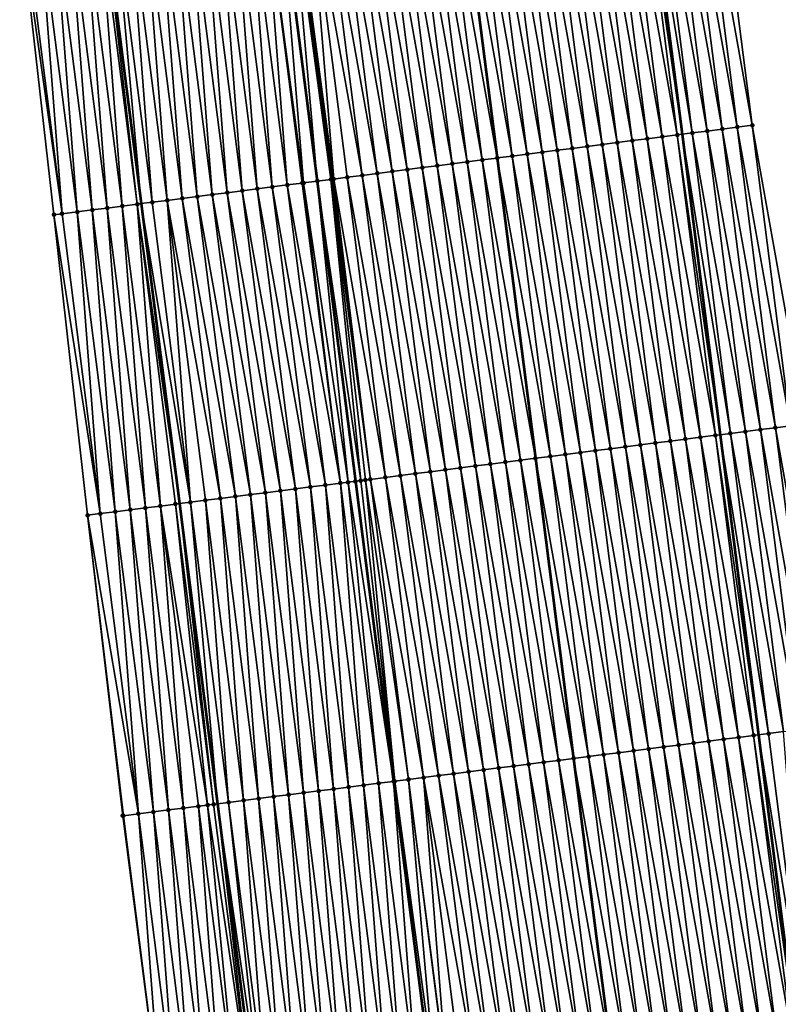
# Model space of a CAD drawing. Header units: feet. Extents: x 2010743 to 2022806, y 818705 to 837694.
# Tile 495 of 531: x 2011239 to 2011289, y 836210 to 836275. Entities that reach past the tile are written whole.
import ezdxf

# ---------------------------------------------------------------- set-up
doc = ezdxf.new("R2010")
doc.units = ezdxf.units.FT
doc.header["$MEASUREMENT"] = 0
for name, color, linetype, lineweight in [('EP_Travel Lane', 172, 'Continuous', 53), ('Road Shots', 141, 'Continuous', 100), ('STRIPING', 60, 'Continuous', 53)]:
    doc.layers.add(name, color=color, linetype=linetype, lineweight=lineweight)
doc.layers.add('I-77-MM17-21_NB-Surface-Border', color=7, linetype='Continuous')
doc.layers.add('I-77-MM17-21_NB-Surface-TIN', color=7, linetype='Continuous')

msp = doc.modelspace()

# ---------------------------------------------------------------- linework, layer by layer
at = {"layer": 'EP_Travel Lane'}
for points in [[(2011279.83, 836287.488, 334.852), (2011282.374, 836267.654, 334.51), (2011284.901, 836247.795, 334.128), (2011287.424, 836227.958, 333.773), (2011289.948, 836208.121, 333.419), (2011292.471, 836188.284, 333.074), (2011294.913, 836168.316, 332.727), (2011297.336, 836148.466, 332.369), (2011299.76, 836128.616, 332.036), (2011302.183, 836108.767, 331.681), (2011304.575, 836088.88, 331.34), (2011306.962, 836069.025, 331.002), (2011309.348, 836049.172, 330.619)], [(2011244.073, 836282.9, 335.111), (2011246.617, 836263.066, 334.746), (2011249.14, 836243.242, 334.374), (2011251.663, 836223.405, 334.033), (2011254.186, 836203.568, 333.681), (2011256.709, 836183.731, 333.315), (2011259.122, 836163.954, 332.976), (2011261.538, 836144.104, 332.632), (2011263.955, 836124.254, 332.27), (2011266.371, 836104.403, 331.939), (2011268.757, 836084.57, 331.576), (2011271.143, 836064.716, 331.235), (2011273.53, 836044.862, 330.9)]]:
    msp.add_polyline3d(points, dxfattribs=at)
at = {"layer": 'I-77-MM17-21_NB-Surface-Border', "color": 3, "linetype": 'Continuous', "lineweight": -3}
for points in [[(2011284.47, 836288.084, 334.795), (2011287.013, 836268.25, 334.442), (2011290.533, 836248.513, 334.057), (2011293.056, 836228.675, 333.735), (2011295.579, 836208.838, 333.384), (2011299.094, 836189.128, 333.017), (2011301.535, 836169.123, 332.67), (2011302.959, 836149.151, 332.333), (2011305.375, 836129.301, 331.979), (2011307.792, 836109.451, 331.627), (2011310.185, 836089.556, 331.23), (2011310.586, 836069.462, 330.934), (2011313.965, 836049.728, 330.555)], [(2011268.788, 836044.294, 330.747), (2011266.558, 836064.167, 331.086), (2011263.606, 836083.954, 331.419), (2011260.832, 836103.732, 331.756), (2011258.029, 836123.536, 332.084), (2011256.304, 836143.469, 332.467), (2011252.894, 836163.199, 332.789), (2011250.486, 836182.943, 333.118), (2011247.963, 836202.78, 333.481), (2011245.393, 836222.612, 333.82), (2011243.062, 836242.473, 334.178), (2011240.838, 836262.328, 334.567), (2011238.577, 836282.198, 334.944)]]:
    msp.add_polyline3d(points, dxfattribs=at)
at = {"layer": 'I-77-MM17-21_NB-Surface-TIN', "color": 128, "linetype": 'Continuous', "lineweight": -3}
for points in [[(2011286.021, 836268.122, 334.464), (2011283.478, 836287.957, 334.807), (2011282.486, 836287.83, 334.817)], [(2011283.478, 836287.957, 334.807), (2011287.013, 836268.25, 334.442), (2011284.47, 836288.084, 334.795)], [(2011286.021, 836268.122, 334.464), (2011287.013, 836268.25, 334.442), (2011283.478, 836287.957, 334.807)], [(2011281.062, 836267.485, 334.533), (2011278.519, 836287.32, 334.879), (2011277.527, 836287.192, 334.892)], [(2011282.053, 836267.613, 334.512), (2011279.511, 836287.447, 334.859), (2011278.519, 836287.32, 334.879)], [(2011281.062, 836267.485, 334.533), (2011282.053, 836267.613, 334.512), (2011278.519, 836287.32, 334.879)], [(2011279.511, 836287.447, 334.859), (2011282.374, 836267.654, 334.51), (2011279.83, 836287.488, 334.852)], [(2011282.053, 836267.613, 334.512), (2011282.374, 836267.654, 334.51), (2011279.511, 836287.447, 334.859)], [(2011283.045, 836267.74, 334.504), (2011280.503, 836287.575, 334.838), (2011279.83, 836287.488, 334.852)], [(2011283.045, 836267.74, 334.504), (2011279.83, 836287.488, 334.852), (2011282.374, 836267.654, 334.51)], [(2011284.037, 836267.867, 334.5), (2011281.494, 836287.702, 334.827), (2011280.503, 836287.575, 334.838)], [(2011283.045, 836267.74, 334.504), (2011284.037, 836267.867, 334.5), (2011280.503, 836287.575, 334.838)], [(2011285.029, 836267.995, 334.486), (2011282.486, 836287.83, 334.817), (2011281.494, 836287.702, 334.827)], [(2011284.037, 836267.867, 334.5), (2011285.029, 836267.995, 334.486), (2011281.494, 836287.702, 334.827)], [(2011285.029, 836267.995, 334.486), (2011286.021, 836268.122, 334.464), (2011282.486, 836287.83, 334.817)], [(2011275.111, 836266.721, 334.618), (2011272.568, 836286.555, 334.97), (2011271.576, 836286.428, 334.99)], [(2011276.102, 836266.848, 334.605), (2011273.56, 836286.683, 334.952), (2011272.568, 836286.555, 334.97)], [(2011275.111, 836266.721, 334.618), (2011276.102, 836266.848, 334.605), (2011272.568, 836286.555, 334.97)], [(2011277.094, 836266.975, 334.593), (2011274.552, 836286.81, 334.936), (2011273.56, 836286.683, 334.952)], [(2011276.102, 836266.848, 334.605), (2011277.094, 836266.975, 334.593), (2011273.56, 836286.683, 334.952)], [(2011278.086, 836267.103, 334.58), (2011275.543, 836286.938, 334.92), (2011274.552, 836286.81, 334.936)], [(2011277.094, 836266.975, 334.593), (2011278.086, 836267.103, 334.58), (2011274.552, 836286.81, 334.936)], [(2011279.078, 836267.23, 334.567), (2011276.535, 836287.065, 334.905), (2011275.543, 836286.938, 334.92)], [(2011278.086, 836267.103, 334.58), (2011279.078, 836267.23, 334.567), (2011275.543, 836286.938, 334.92)], [(2011280.07, 836267.358, 334.551), (2011277.527, 836287.192, 334.892), (2011276.535, 836287.065, 334.905)], [(2011279.078, 836267.23, 334.567), (2011280.07, 836267.358, 334.551), (2011276.535, 836287.065, 334.905)], [(2011280.07, 836267.358, 334.551), (2011281.062, 836267.485, 334.533), (2011277.527, 836287.192, 334.892)], [(2011270.151, 836266.083, 334.704), (2011267.609, 836285.918, 335.068), (2011266.617, 836285.79, 335.087)], [(2011267.609, 836285.918, 335.068), (2011270.153, 836266.084, 334.704), (2011267.61, 836285.918, 335.068)], [(2011270.151, 836266.083, 334.704), (2011270.153, 836266.084, 334.704), (2011267.609, 836285.918, 335.068)], [(2011271.143, 836266.211, 334.696), (2011268.6, 836286.045, 335.054), (2011267.61, 836285.918, 335.068)], [(2011271.143, 836266.211, 334.696), (2011267.61, 836285.918, 335.068), (2011270.153, 836266.084, 334.704)], [(2011272.135, 836266.338, 334.678), (2011269.592, 836286.173, 335.036), (2011268.6, 836286.045, 335.054)], [(2011271.143, 836266.211, 334.696), (2011272.135, 836266.338, 334.678), (2011268.6, 836286.045, 335.054)], [(2011273.127, 836266.466, 334.654), (2011270.584, 836286.3, 335.012), (2011269.592, 836286.173, 335.036)], [(2011272.135, 836266.338, 334.678), (2011273.127, 836266.466, 334.654), (2011269.592, 836286.173, 335.036)], [(2011274.119, 836266.593, 334.635), (2011271.576, 836286.428, 334.99), (2011270.584, 836286.3, 335.012)], [(2011273.127, 836266.466, 334.654), (2011274.119, 836266.593, 334.635), (2011270.584, 836286.3, 335.012)], [(2011274.119, 836266.593, 334.635), (2011275.111, 836266.721, 334.618), (2011271.576, 836286.428, 334.99)], [(2011265.192, 836265.446, 334.792), (2011262.649, 836285.28, 335.157), (2011261.658, 836285.153, 335.175)], [(2011266.184, 836265.574, 334.77), (2011263.641, 836285.408, 335.138), (2011262.649, 836285.28, 335.157)], [(2011265.192, 836265.446, 334.792), (2011266.184, 836265.574, 334.77), (2011262.649, 836285.28, 335.157)], [(2011267.176, 836265.701, 334.753), (2011264.633, 836285.535, 335.12), (2011263.641, 836285.408, 335.138)], [(2011266.184, 836265.574, 334.77), (2011267.176, 836265.701, 334.753), (2011263.641, 836285.408, 335.138)], [(2011268.168, 836265.828, 334.739), (2011265.625, 836285.663, 335.103), (2011264.633, 836285.535, 335.12)], [(2011267.176, 836265.701, 334.753), (2011268.168, 836265.828, 334.739), (2011264.633, 836285.535, 335.12)], [(2011269.16, 836265.956, 334.725), (2011266.617, 836285.79, 335.087), (2011265.625, 836285.663, 335.103)], [(2011268.168, 836265.828, 334.739), (2011269.16, 836265.956, 334.725), (2011265.625, 836285.663, 335.103)], [(2011269.16, 836265.956, 334.725), (2011270.151, 836266.083, 334.704), (2011266.617, 836285.79, 335.087)], [(2011259.34, 836264.694, 334.9), (2011257.69, 836284.643, 335.255), (2011256.698, 836284.515, 335.267)], [(2011261.225, 836264.936, 334.869), (2011258.682, 836284.77, 335.235), (2011257.69, 836284.643, 335.255)], [(2011259.34, 836264.694, 334.9), (2011260.233, 836264.808, 334.889), (2011257.69, 836284.643, 335.255)], [(2011260.233, 836264.808, 334.889), (2011261.225, 836264.936, 334.869), (2011257.69, 836284.643, 335.255)], [(2011262.217, 836265.063, 334.848), (2011259.674, 836284.898, 335.215), (2011258.682, 836284.77, 335.235)], [(2011261.225, 836264.936, 334.869), (2011262.217, 836265.063, 334.848), (2011258.682, 836284.77, 335.235)], [(2011263.208, 836265.191, 334.829), (2011260.666, 836285.025, 335.195), (2011259.674, 836284.898, 335.215)], [(2011263.208, 836265.191, 334.829), (2011259.674, 836284.898, 335.215), (2011262.217, 836265.063, 334.848)], [(2011264.2, 836265.318, 334.811), (2011261.658, 836285.153, 335.175), (2011260.666, 836285.025, 335.195)], [(2011263.208, 836265.191, 334.829), (2011264.2, 836265.318, 334.811), (2011260.666, 836285.025, 335.195)], [(2011264.2, 836265.318, 334.811), (2011265.192, 836265.446, 334.792), (2011261.658, 836285.153, 335.175)], [(2011254.282, 836264.046, 334.847), (2011252.731, 836284.008, 335.219), (2011251.739, 836283.881, 335.206)], [(2011255.273, 836264.173, 334.858), (2011253.723, 836284.135, 335.235), (2011252.731, 836284.008, 335.219)], [(2011254.282, 836264.046, 334.847), (2011255.273, 836264.173, 334.858), (2011252.731, 836284.008, 335.219)], [(2011256.265, 836264.3, 334.873), (2011254.715, 836284.261, 335.251), (2011253.723, 836284.135, 335.235)], [(2011255.273, 836264.173, 334.858), (2011256.265, 836264.3, 334.873), (2011253.723, 836284.135, 335.235)], [(2011257.349, 836264.439, 334.89), (2011255.707, 836284.388, 335.263), (2011254.715, 836284.261, 335.251)], [(2011257.257, 836264.427, 334.888), (2011254.715, 836284.261, 335.251), (2011256.265, 836264.3, 334.873)], [(2011257.257, 836264.427, 334.888), (2011257.349, 836264.439, 334.89), (2011254.715, 836284.261, 335.251)], [(2011255.755, 836284.395, 335.264), (2011255.707, 836284.388, 335.263), (2011258.249, 836264.554, 334.897)], [(2011257.349, 836264.439, 334.89), (2011258.249, 836264.554, 334.897), (2011255.707, 836284.388, 335.263)], [(2011255.755, 836284.395, 335.264), (2011258.249, 836264.554, 334.897), (2011256.485, 836284.488, 335.267)], [(2011259.157, 836264.67, 334.9), (2011256.674, 836284.512, 335.267), (2011256.485, 836284.488, 335.267)], [(2011259.157, 836264.67, 334.9), (2011256.485, 836284.488, 335.267), (2011258.249, 836264.554, 334.897)], [(2011259.241, 836264.681, 334.9), (2011256.698, 836284.515, 335.267), (2011256.674, 836284.512, 335.267)], [(2011259.157, 836264.67, 334.9), (2011259.241, 836264.681, 334.9), (2011256.674, 836284.512, 335.267)], [(2011259.241, 836264.681, 334.9), (2011259.34, 836264.694, 334.9), (2011256.698, 836284.515, 335.267)], [(2011249.322, 836263.411, 334.803), (2011247.771, 836283.373, 335.169), (2011246.779, 836283.246, 335.157)], [(2011250.314, 836263.538, 334.814), (2011248.763, 836283.5, 335.179), (2011247.771, 836283.373, 335.169)], [(2011249.322, 836263.411, 334.803), (2011250.314, 836263.538, 334.814), (2011247.771, 836283.373, 335.169)], [(2011251.306, 836263.665, 334.823), (2011249.755, 836283.627, 335.189), (2011248.763, 836283.5, 335.179)], [(2011250.314, 836263.538, 334.814), (2011251.306, 836263.665, 334.823), (2011248.763, 836283.5, 335.179)], [(2011252.298, 836263.792, 334.831), (2011250.747, 836283.754, 335.198), (2011249.755, 836283.627, 335.189)], [(2011251.306, 836263.665, 334.823), (2011252.298, 836263.792, 334.831), (2011249.755, 836283.627, 335.189)], [(2011253.29, 836263.919, 334.838), (2011251.739, 836283.881, 335.206), (2011250.747, 836283.754, 335.198)], [(2011252.298, 836263.792, 334.831), (2011253.29, 836263.919, 334.838), (2011250.747, 836283.754, 335.198)], [(2011253.29, 836263.919, 334.838), (2011254.282, 836264.046, 334.847), (2011251.739, 836283.881, 335.206)], [(2011244.362, 836262.778, 334.687), (2011242.812, 836282.739, 335.077), (2011241.82, 836282.612, 335.045)], [(2011245.354, 836262.904, 334.716), (2011243.804, 836282.865, 335.106), (2011242.812, 836282.739, 335.077)], [(2011244.362, 836262.778, 334.687), (2011245.354, 836262.904, 334.716), (2011242.812, 836282.739, 335.077)], [(2011246.346, 836263.031, 334.741), (2011244.073, 836282.9, 335.111), (2011243.804, 836282.865, 335.106)], [(2011245.354, 836262.904, 334.716), (2011246.346, 836263.031, 334.741), (2011243.804, 836282.865, 335.106)], [(2011244.795, 836282.992, 335.125), (2011244.073, 836282.9, 335.111), (2011246.617, 836263.066, 334.746)], [(2011246.346, 836263.031, 334.741), (2011246.617, 836263.066, 334.746), (2011244.073, 836282.9, 335.111)], [(2011247.338, 836263.158, 334.757), (2011245.787, 836283.119, 335.143), (2011244.795, 836282.992, 335.125)], [(2011247.338, 836263.158, 334.757), (2011244.795, 836282.992, 335.125), (2011246.617, 836263.066, 334.746)], [(2011248.33, 836263.284, 334.785), (2011246.779, 836283.246, 335.157), (2011245.787, 836283.119, 335.143)], [(2011247.338, 836263.158, 334.757), (2011248.33, 836263.284, 334.785), (2011245.787, 836283.119, 335.143)], [(2011248.33, 836263.284, 334.785), (2011249.322, 836263.411, 334.803), (2011246.779, 836283.246, 335.157)], [(2011241.386, 836262.398, 334.585), (2011238.844, 836282.232, 334.953), (2011238.577, 836282.198, 334.944)], [(2011240.838, 836262.328, 334.567), (2011241.386, 836262.398, 334.585), (2011238.577, 836282.198, 334.944)], [(2011241.386, 836262.398, 334.585), (2011239.836, 836282.359, 334.986), (2011238.844, 836282.232, 334.953)], [(2011242.378, 836262.525, 334.616), (2011240.828, 836282.485, 335.019), (2011239.836, 836282.359, 334.986)], [(2011241.386, 836262.398, 334.585), (2011242.378, 836262.525, 334.616), (2011239.836, 836282.359, 334.986)], [(2011243.37, 836262.651, 334.653), (2011241.82, 836282.612, 335.045), (2011240.828, 836282.485, 335.019)], [(2011242.378, 836262.525, 334.616), (2011243.37, 836262.651, 334.653), (2011240.828, 836282.485, 335.019)], [(2011243.37, 836262.651, 334.653), (2011244.362, 836262.778, 334.687), (2011241.82, 836282.612, 335.045)], [(2011285.573, 836247.881, 334.122), (2011283.045, 836267.74, 334.504), (2011282.374, 836267.654, 334.51)], [(2011286.565, 836248.007, 334.117), (2011284.037, 836267.867, 334.5), (2011283.045, 836267.74, 334.504)], [(2011285.573, 836247.881, 334.122), (2011286.565, 836248.007, 334.117), (2011283.045, 836267.74, 334.504)], [(2011287.557, 836248.134, 334.102), (2011285.029, 836267.995, 334.486), (2011284.037, 836267.867, 334.5)], [(2011286.565, 836248.007, 334.117), (2011287.557, 836248.134, 334.102), (2011284.037, 836267.867, 334.5)], [(2011288.549, 836248.26, 334.089), (2011286.021, 836268.122, 334.464), (2011285.029, 836267.995, 334.486)], [(2011287.557, 836248.134, 334.102), (2011288.549, 836248.26, 334.089), (2011285.029, 836267.995, 334.486)], [(2011289.541, 836248.387, 334.072), (2011287.013, 836268.25, 334.442), (2011286.021, 836268.122, 334.464)], [(2011288.549, 836248.26, 334.089), (2011289.541, 836248.387, 334.072), (2011286.021, 836268.122, 334.464)], [(2011289.541, 836248.387, 334.072), (2011290.533, 836248.513, 334.057), (2011287.013, 836268.25, 334.442)], [(2011280.613, 836247.249, 334.21), (2011278.086, 836267.103, 334.58), (2011277.094, 836266.975, 334.593)], [(2011281.605, 836247.375, 334.194), (2011279.078, 836267.23, 334.567), (2011278.086, 836267.103, 334.58)], [(2011280.613, 836247.249, 334.21), (2011281.605, 836247.375, 334.194), (2011278.086, 836267.103, 334.58)], [(2011282.597, 836247.501, 334.178), (2011280.07, 836267.358, 334.551), (2011279.078, 836267.23, 334.567)], [(2011281.605, 836247.375, 334.194), (2011282.597, 836247.501, 334.178), (2011279.078, 836267.23, 334.567)], [(2011283.589, 836247.628, 334.16), (2011281.062, 836267.485, 334.533), (2011280.07, 836267.358, 334.551)], [(2011282.597, 836247.501, 334.178), (2011283.589, 836247.628, 334.16), (2011280.07, 836267.358, 334.551)], [(2011284.581, 836247.755, 334.132), (2011282.053, 836267.613, 334.512), (2011281.062, 836267.485, 334.533)], [(2011283.589, 836247.628, 334.16), (2011284.581, 836247.755, 334.132), (2011281.062, 836267.485, 334.533)], [(2011282.053, 836267.613, 334.512), (2011284.901, 836247.795, 334.128), (2011282.374, 836267.654, 334.51)], [(2011284.581, 836247.755, 334.132), (2011284.901, 836247.795, 334.128), (2011282.053, 836267.613, 334.512)], [(2011285.573, 836247.881, 334.122), (2011282.374, 836267.654, 334.51), (2011284.901, 836247.795, 334.128)], [(2011275.653, 836246.617, 334.272), (2011273.127, 836266.466, 334.654), (2011272.135, 836266.338, 334.678)], [(2011276.645, 836246.743, 334.258), (2011274.119, 836266.593, 334.635), (2011273.127, 836266.466, 334.654)], [(2011275.653, 836246.617, 334.272), (2011276.645, 836246.743, 334.258), (2011273.127, 836266.466, 334.654)], [(2011277.637, 836246.869, 334.244), (2011275.111, 836266.721, 334.618), (2011274.119, 836266.593, 334.635)], [(2011276.645, 836246.743, 334.258), (2011277.637, 836246.869, 334.244), (2011274.119, 836266.593, 334.635)], [(2011278.629, 836246.996, 334.234), (2011276.102, 836266.848, 334.605), (2011275.111, 836266.721, 334.618)], [(2011277.637, 836246.869, 334.244), (2011278.629, 836246.996, 334.234), (2011275.111, 836266.721, 334.618)], [(2011279.621, 836247.122, 334.223), (2011277.094, 836266.975, 334.593), (2011276.102, 836266.848, 334.605)], [(2011278.629, 836246.996, 334.234), (2011279.621, 836247.122, 334.223), (2011276.102, 836266.848, 334.605)], [(2011279.621, 836247.122, 334.223), (2011280.613, 836247.249, 334.21), (2011277.094, 836266.975, 334.593)], [(2011270.694, 836245.984, 334.364), (2011268.168, 836265.828, 334.739), (2011267.176, 836265.701, 334.753)], [(2011271.686, 836246.111, 334.348), (2011269.16, 836265.956, 334.725), (2011268.168, 836265.828, 334.739)], [(2011270.694, 836245.984, 334.364), (2011271.686, 836246.111, 334.348), (2011268.168, 836265.828, 334.739)], [(2011272.678, 836246.237, 334.334), (2011270.151, 836266.083, 334.704), (2011269.16, 836265.956, 334.725)], [(2011271.686, 836246.111, 334.348), (2011272.678, 836246.237, 334.334), (2011269.16, 836265.956, 334.725)], [(2011270.151, 836266.083, 334.704), (2011272.679, 836246.237, 334.334), (2011270.153, 836266.084, 334.704)], [(2011272.678, 836246.237, 334.334), (2011272.679, 836246.237, 334.334), (2011270.151, 836266.083, 334.704)], [(2011273.67, 836246.363, 334.319), (2011271.143, 836266.211, 334.696), (2011270.153, 836266.084, 334.704)], [(2011273.67, 836246.363, 334.319), (2011270.153, 836266.084, 334.704), (2011272.679, 836246.237, 334.334)], [(2011274.661, 836246.49, 334.294), (2011272.135, 836266.338, 334.678), (2011271.143, 836266.211, 334.696)], [(2011273.67, 836246.363, 334.319), (2011274.661, 836246.49, 334.294), (2011271.143, 836266.211, 334.696)], [(2011274.661, 836246.49, 334.294), (2011275.653, 836246.617, 334.272), (2011272.135, 836266.338, 334.678)], [(2011265.734, 836245.352, 334.454), (2011263.208, 836265.191, 334.829), (2011262.217, 836265.063, 334.848)], [(2011266.726, 836245.478, 334.436), (2011264.2, 836265.318, 334.811), (2011263.208, 836265.191, 334.829)], [(2011265.734, 836245.352, 334.454), (2011266.726, 836245.478, 334.436), (2011263.208, 836265.191, 334.829)], [(2011267.718, 836245.605, 334.418), (2011265.192, 836265.446, 334.792), (2011264.2, 836265.318, 334.811)], [(2011266.726, 836245.478, 334.436), (2011267.718, 836245.605, 334.418), (2011264.2, 836265.318, 334.811)], [(2011268.71, 836245.731, 334.397), (2011266.184, 836265.574, 334.77), (2011265.192, 836265.446, 334.792)], [(2011267.718, 836245.605, 334.418), (2011268.71, 836245.731, 334.397), (2011265.192, 836265.446, 334.792)], [(2011269.702, 836245.858, 334.38), (2011267.176, 836265.701, 334.753), (2011266.184, 836265.574, 334.77)], [(2011268.71, 836245.731, 334.397), (2011269.702, 836245.858, 334.38), (2011266.184, 836265.574, 334.77)], [(2011269.702, 836245.858, 334.38), (2011270.694, 836245.984, 334.364), (2011267.176, 836265.701, 334.753)], [(2011259.782, 836244.594, 334.505), (2011257.257, 836264.427, 334.888), (2011256.265, 836264.3, 334.873)], [(2011259.782, 836244.594, 334.505), (2011257.349, 836264.439, 334.89), (2011257.257, 836264.427, 334.888)], [(2011260.291, 836244.658, 334.513), (2011258.249, 836264.554, 334.897), (2011257.349, 836264.439, 334.89)], [(2011259.782, 836244.594, 334.505), (2011260.291, 836244.658, 334.513), (2011257.349, 836264.439, 334.89)], [(2011261.126, 836244.764, 334.519), (2011259.157, 836264.67, 334.9), (2011258.249, 836264.554, 334.897)], [(2011261.126, 836244.764, 334.519), (2011258.249, 836264.554, 334.897), (2011260.774, 836244.72, 334.518)], [(2011260.291, 836244.658, 334.513), (2011260.774, 836244.72, 334.518), (2011258.249, 836264.554, 334.897)], [(2011261.766, 836244.846, 334.517), (2011259.241, 836264.681, 334.9), (2011259.157, 836264.67, 334.9)], [(2011261.126, 836244.764, 334.519), (2011261.44, 836244.804, 334.519), (2011259.157, 836264.67, 334.9)], [(2011261.44, 836244.804, 334.519), (2011261.766, 836244.846, 334.517), (2011259.157, 836264.67, 334.9)], [(2011261.766, 836244.846, 334.517), (2011259.34, 836264.694, 334.9), (2011259.241, 836264.681, 334.9)], [(2011262.758, 836244.972, 334.506), (2011260.233, 836264.808, 334.889), (2011259.34, 836264.694, 334.9)], [(2011261.766, 836244.846, 334.517), (2011262.758, 836244.972, 334.506), (2011259.34, 836264.694, 334.9)], [(2011263.75, 836245.099, 334.488), (2011261.225, 836264.936, 334.869), (2011260.233, 836264.808, 334.889)], [(2011263.75, 836245.099, 334.488), (2011260.233, 836264.808, 334.889), (2011262.758, 836244.972, 334.506)], [(2011264.742, 836245.225, 334.469), (2011262.217, 836265.063, 334.848), (2011261.225, 836264.936, 334.869)], [(2011263.75, 836245.099, 334.488), (2011264.742, 836245.225, 334.469), (2011261.225, 836264.936, 334.869)], [(2011264.742, 836245.225, 334.469), (2011265.734, 836245.352, 334.454), (2011262.217, 836265.063, 334.848)], [(2011254.822, 836243.964, 334.45), (2011252.298, 836263.792, 334.831), (2011251.306, 836263.665, 334.823)], [(2011255.814, 836244.09, 334.458), (2011253.29, 836263.919, 334.838), (2011252.298, 836263.792, 334.831)], [(2011254.822, 836243.964, 334.45), (2011255.814, 836244.09, 334.458), (2011252.298, 836263.792, 334.831)], [(2011256.806, 836244.216, 334.469), (2011254.282, 836264.046, 334.847), (2011253.29, 836263.919, 334.838)], [(2011255.814, 836244.09, 334.458), (2011256.806, 836244.216, 334.469), (2011253.29, 836263.919, 334.838)], [(2011257.798, 836244.342, 334.477), (2011255.273, 836264.173, 334.858), (2011254.282, 836264.046, 334.847)], [(2011256.806, 836244.216, 334.469), (2011257.798, 836244.342, 334.477), (2011254.282, 836264.046, 334.847)], [(2011258.79, 836244.468, 334.489), (2011256.265, 836264.3, 334.873), (2011255.273, 836264.173, 334.858)], [(2011257.798, 836244.342, 334.477), (2011258.79, 836244.468, 334.489), (2011255.273, 836264.173, 334.858)], [(2011258.79, 836244.468, 334.489), (2011259.782, 836244.594, 334.505), (2011256.265, 836264.3, 334.873)], [(2011249.861, 836243.334, 334.378), (2011247.338, 836263.158, 334.757), (2011246.617, 836263.066, 334.746)], [(2011249.861, 836243.334, 334.378), (2011248.33, 836263.284, 334.785), (2011247.338, 836263.158, 334.757)], [(2011251.846, 836243.586, 334.422), (2011249.322, 836263.411, 334.803), (2011248.33, 836263.284, 334.785)], [(2011249.861, 836243.334, 334.378), (2011250.854, 836243.46, 334.405), (2011248.33, 836263.284, 334.785)], [(2011250.854, 836243.46, 334.405), (2011251.846, 836243.586, 334.422), (2011248.33, 836263.284, 334.785)], [(2011252.838, 836243.712, 334.431), (2011250.314, 836263.538, 334.814), (2011249.322, 836263.411, 334.803)], [(2011251.846, 836243.586, 334.422), (2011252.838, 836243.712, 334.431), (2011249.322, 836263.411, 334.803)], [(2011253.83, 836243.838, 334.441), (2011251.306, 836263.665, 334.823), (2011250.314, 836263.538, 334.814)], [(2011252.838, 836243.712, 334.431), (2011253.83, 836243.838, 334.441), (2011250.314, 836263.538, 334.814)], [(2011253.83, 836243.838, 334.441), (2011254.822, 836243.964, 334.45), (2011251.306, 836263.665, 334.823)], [(2011243.909, 836242.58, 334.211), (2011242.378, 836262.525, 334.616), (2011241.386, 836262.398, 334.585)], [(2011244.901, 836242.706, 334.247), (2011243.37, 836262.651, 334.653), (2011242.378, 836262.525, 334.616)], [(2011243.909, 836242.58, 334.211), (2011244.901, 836242.706, 334.247), (2011242.378, 836262.525, 334.616)], [(2011245.893, 836242.831, 334.284), (2011244.362, 836262.778, 334.687), (2011243.37, 836262.651, 334.653)], [(2011244.901, 836242.706, 334.247), (2011245.893, 836242.831, 334.284), (2011243.37, 836262.651, 334.653)], [(2011246.885, 836242.957, 334.319), (2011245.354, 836262.904, 334.716), (2011244.362, 836262.778, 334.687)], [(2011245.893, 836242.831, 334.284), (2011246.885, 836242.957, 334.319), (2011244.362, 836262.778, 334.687)], [(2011247.877, 836243.082, 334.345), (2011246.346, 836263.031, 334.741), (2011245.354, 836262.904, 334.716)], [(2011246.885, 836242.957, 334.319), (2011247.877, 836243.082, 334.345), (2011245.354, 836262.904, 334.716)], [(2011246.346, 836263.031, 334.741), (2011249.14, 836243.242, 334.374), (2011246.617, 836263.066, 334.746)], [(2011248.869, 836243.208, 334.373), (2011249.14, 836243.242, 334.374), (2011246.346, 836263.031, 334.741)], [(2011247.877, 836243.082, 334.345), (2011248.869, 836243.208, 334.373), (2011246.346, 836263.031, 334.741)], [(2011249.861, 836243.334, 334.378), (2011246.617, 836263.066, 334.746), (2011249.14, 836243.242, 334.374)], [(2011243.909, 836242.58, 334.211), (2011241.386, 836262.398, 334.585), (2011240.838, 836262.328, 334.567)], [(2011243.062, 836242.473, 334.178), (2011243.909, 836242.58, 334.211), (2011240.838, 836262.328, 334.567)], [(2011291.072, 836228.423, 333.757), (2011288.549, 836248.26, 334.089), (2011287.557, 836248.134, 334.102)], [(2011292.064, 836228.549, 333.747), (2011289.541, 836248.387, 334.072), (2011288.549, 836248.26, 334.089)], [(2011291.072, 836228.423, 333.757), (2011292.064, 836228.549, 333.747), (2011288.549, 836248.26, 334.089)], [(2011285.12, 836227.665, 333.819), (2011282.597, 836247.501, 334.178), (2011281.605, 836247.375, 334.194)], [(2011286.112, 836227.791, 333.802), (2011283.589, 836247.628, 334.16), (2011282.597, 836247.501, 334.178)], [(2011285.12, 836227.665, 333.819), (2011286.112, 836227.791, 333.802), (2011282.597, 836247.501, 334.178)], [(2011287.104, 836227.918, 333.775), (2011284.581, 836247.755, 334.132), (2011283.589, 836247.628, 334.16)], [(2011286.112, 836227.791, 333.802), (2011287.104, 836227.918, 333.775), (2011283.589, 836247.628, 334.16)], [(2011284.581, 836247.755, 334.132), (2011287.424, 836227.958, 333.773), (2011284.901, 836247.795, 334.128)], [(2011287.104, 836227.918, 333.775), (2011287.424, 836227.958, 333.773), (2011284.581, 836247.755, 334.132)], [(2011288.096, 836228.044, 333.77), (2011285.573, 836247.881, 334.122), (2011284.901, 836247.795, 334.128)], [(2011288.096, 836228.044, 333.77), (2011284.901, 836247.795, 334.128), (2011287.424, 836227.958, 333.773)], [(2011289.088, 836228.17, 333.77), (2011286.565, 836248.007, 334.117), (2011285.573, 836247.881, 334.122)], [(2011288.096, 836228.044, 333.77), (2011289.088, 836228.17, 333.77), (2011285.573, 836247.881, 334.122)], [(2011290.08, 836228.296, 333.763), (2011287.557, 836248.134, 334.102), (2011286.565, 836248.007, 334.117)], [(2011289.088, 836228.17, 333.77), (2011290.08, 836228.296, 333.763), (2011286.565, 836248.007, 334.117)], [(2011290.08, 836228.296, 333.763), (2011291.072, 836228.423, 333.757), (2011287.557, 836248.134, 334.102)], [(2011280.16, 836227.032, 333.888), (2011277.637, 836246.869, 334.244), (2011276.645, 836246.743, 334.258)], [(2011281.152, 836227.159, 333.873), (2011278.629, 836246.996, 334.234), (2011277.637, 836246.869, 334.244)], [(2011280.16, 836227.032, 333.888), (2011281.152, 836227.159, 333.873), (2011277.637, 836246.869, 334.244)], [(2011282.144, 836227.285, 333.861), (2011279.621, 836247.122, 334.223), (2011278.629, 836246.996, 334.234)], [(2011281.152, 836227.159, 333.873), (2011282.144, 836227.285, 333.861), (2011278.629, 836246.996, 334.234)], [(2011283.136, 836227.412, 333.851), (2011280.613, 836247.249, 334.21), (2011279.621, 836247.122, 334.223)], [(2011282.144, 836227.285, 333.861), (2011283.136, 836227.412, 333.851), (2011279.621, 836247.122, 334.223)], [(2011284.128, 836227.538, 333.835), (2011281.605, 836247.375, 334.194), (2011280.613, 836247.249, 334.21)], [(2011283.136, 836227.412, 333.851), (2011284.128, 836227.538, 333.835), (2011280.613, 836247.249, 334.21)], [(2011284.128, 836227.538, 333.835), (2011285.12, 836227.665, 333.819), (2011281.605, 836247.375, 334.194)], [(2011275.201, 836226.4, 333.97), (2011272.678, 836246.237, 334.334), (2011271.686, 836246.111, 334.348)], [(2011272.678, 836246.237, 334.334), (2011275.202, 836226.4, 333.97), (2011272.679, 836246.237, 334.334)], [(2011275.201, 836226.4, 333.97), (2011275.202, 836226.4, 333.97), (2011272.678, 836246.237, 334.334)], [(2011276.193, 836226.526, 333.964), (2011273.67, 836246.363, 334.319), (2011272.679, 836246.237, 334.334)], [(2011276.193, 836226.526, 333.964), (2011272.679, 836246.237, 334.334), (2011275.202, 836226.4, 333.97)], [(2011277.185, 836226.653, 333.937), (2011274.661, 836246.49, 334.294), (2011273.67, 836246.363, 334.319)], [(2011276.193, 836226.526, 333.964), (2011277.185, 836226.653, 333.937), (2011273.67, 836246.363, 334.319)], [(2011278.177, 836226.78, 333.918), (2011275.653, 836246.617, 334.272), (2011274.661, 836246.49, 334.294)], [(2011277.185, 836226.653, 333.937), (2011278.177, 836226.78, 333.918), (2011274.661, 836246.49, 334.294)], [(2011279.168, 836226.906, 333.903), (2011276.645, 836246.743, 334.258), (2011275.653, 836246.617, 334.272)], [(2011278.177, 836226.78, 333.918), (2011279.168, 836226.906, 333.903), (2011275.653, 836246.617, 334.272)], [(2011279.168, 836226.906, 333.903), (2011280.16, 836227.032, 333.888), (2011276.645, 836246.743, 334.258)], [(2011270.241, 836225.768, 334.059), (2011267.718, 836245.605, 334.418), (2011266.726, 836245.478, 334.436)], [(2011271.233, 836225.894, 334.04), (2011268.71, 836245.731, 334.397), (2011267.718, 836245.605, 334.418)], [(2011270.241, 836225.768, 334.059), (2011271.233, 836225.894, 334.04), (2011267.718, 836245.605, 334.418)], [(2011272.225, 836226.021, 334.021), (2011269.702, 836245.858, 334.38), (2011268.71, 836245.731, 334.397)], [(2011271.233, 836225.894, 334.04), (2011272.225, 836226.021, 334.021), (2011268.71, 836245.731, 334.397)], [(2011273.217, 836226.147, 334.003), (2011270.694, 836245.984, 334.364), (2011269.702, 836245.858, 334.38)], [(2011272.225, 836226.021, 334.021), (2011273.217, 836226.147, 334.003), (2011269.702, 836245.858, 334.38)], [(2011274.209, 836226.274, 333.988), (2011271.686, 836246.111, 334.348), (2011270.694, 836245.984, 334.364)], [(2011273.217, 836226.147, 334.003), (2011274.209, 836226.274, 333.988), (2011270.694, 836245.984, 334.364)], [(2011274.209, 836226.274, 333.988), (2011275.201, 836226.4, 333.97), (2011271.686, 836246.111, 334.348)], [(2011265.281, 836225.135, 334.148), (2011262.758, 836244.972, 334.506), (2011261.766, 836244.846, 334.517)], [(2011266.273, 836225.262, 334.129), (2011263.75, 836245.099, 334.488), (2011262.758, 836244.972, 334.506)], [(2011265.281, 836225.135, 334.148), (2011266.273, 836225.262, 334.129), (2011262.758, 836244.972, 334.506)], [(2011267.265, 836225.388, 334.112), (2011264.742, 836245.225, 334.469), (2011263.75, 836245.099, 334.488)], [(2011266.273, 836225.262, 334.129), (2011267.265, 836225.388, 334.112), (2011263.75, 836245.099, 334.488)], [(2011268.257, 836225.515, 334.095), (2011265.734, 836245.352, 334.454), (2011264.742, 836245.225, 334.469)], [(2011267.265, 836225.388, 334.112), (2011268.257, 836225.515, 334.095), (2011264.742, 836245.225, 334.469)], [(2011269.249, 836225.641, 334.079), (2011266.726, 836245.478, 334.436), (2011265.734, 836245.352, 334.454)], [(2011268.257, 836225.515, 334.095), (2011269.249, 836225.641, 334.079), (2011265.734, 836245.352, 334.454)], [(2011269.249, 836225.641, 334.079), (2011270.241, 836225.768, 334.059), (2011266.726, 836245.478, 334.436)], [(2011259.329, 836224.379, 334.115), (2011257.798, 836244.342, 334.477), (2011256.806, 836244.216, 334.469)], [(2011260.321, 836224.505, 334.124), (2011258.79, 836244.468, 334.489), (2011257.798, 836244.342, 334.477)], [(2011259.329, 836224.379, 334.115), (2011260.321, 836224.505, 334.124), (2011257.798, 836244.342, 334.477)], [(2011261.313, 836224.631, 334.135), (2011259.782, 836244.594, 334.505), (2011258.79, 836244.468, 334.489)], [(2011260.321, 836224.505, 334.124), (2011261.313, 836224.631, 334.135), (2011258.79, 836244.468, 334.489)], [(2011262.305, 836224.757, 334.151), (2011260.291, 836244.658, 334.513), (2011259.782, 836244.594, 334.505)], [(2011261.313, 836224.631, 334.135), (2011262.305, 836224.757, 334.151), (2011259.782, 836244.594, 334.505)], [(2011260.291, 836244.658, 334.513), (2011263.297, 836224.883, 334.163), (2011260.774, 836244.72, 334.518)], [(2011262.305, 836224.757, 334.151), (2011263.297, 836224.883, 334.163), (2011260.291, 836244.658, 334.513)], [(2011263.371, 836224.892, 334.163), (2011261.126, 836244.764, 334.519), (2011260.774, 836244.72, 334.518)], [(2011263.371, 836224.892, 334.163), (2011260.774, 836244.72, 334.518), (2011263.297, 836224.883, 334.163)], [(2011263.371, 836224.892, 334.163), (2011261.44, 836244.804, 334.519), (2011261.126, 836244.764, 334.519)], [(2011264.275, 836225.007, 334.162), (2011261.766, 836244.846, 334.517), (2011261.44, 836244.804, 334.519)], [(2011263.371, 836224.892, 334.163), (2011264.275, 836225.007, 334.162), (2011261.44, 836244.804, 334.519)], [(2011264.275, 836225.007, 334.162), (2011264.289, 836225.009, 334.162), (2011261.766, 836244.846, 334.517)], [(2011264.289, 836225.009, 334.162), (2011265.281, 836225.135, 334.148), (2011261.766, 836244.846, 334.517)], [(2011254.369, 836223.749, 334.067), (2011252.838, 836243.712, 334.431), (2011251.846, 836243.586, 334.422)], [(2011255.361, 836223.875, 334.079), (2011253.83, 836243.838, 334.441), (2011252.838, 836243.712, 334.431)], [(2011254.369, 836223.749, 334.067), (2011255.361, 836223.875, 334.079), (2011252.838, 836243.712, 334.431)], [(2011256.353, 836224.001, 334.089), (2011254.822, 836243.964, 334.45), (2011253.83, 836243.838, 334.441)], [(2011255.361, 836223.875, 334.079), (2011256.353, 836224.001, 334.089), (2011253.83, 836243.838, 334.441)], [(2011257.345, 836224.127, 334.098), (2011255.814, 836244.09, 334.458), (2011254.822, 836243.964, 334.45)], [(2011256.353, 836224.001, 334.089), (2011257.345, 836224.127, 334.098), (2011254.822, 836243.964, 334.45)], [(2011258.337, 836224.253, 334.107), (2011256.806, 836244.216, 334.469), (2011255.814, 836244.09, 334.458)], [(2011257.345, 836224.127, 334.098), (2011258.337, 836224.253, 334.107), (2011255.814, 836244.09, 334.458)], [(2011258.337, 836224.253, 334.107), (2011259.329, 836224.379, 334.115), (2011256.806, 836244.216, 334.469)], [(2011248.416, 836222.994, 333.934), (2011246.885, 836242.957, 334.319), (2011245.893, 836242.831, 334.284)], [(2011249.408, 836223.12, 333.971), (2011247.877, 836243.082, 334.345), (2011246.885, 836242.957, 334.319)], [(2011248.416, 836222.994, 333.934), (2011249.408, 836223.12, 333.971), (2011246.885, 836242.957, 334.319)], [(2011251.005, 836223.322, 334.027), (2011248.869, 836243.208, 334.373), (2011247.877, 836243.082, 334.345)], [(2011249.408, 836223.12, 333.971), (2011250.4, 836223.245, 334.004), (2011247.877, 836243.082, 334.345)], [(2011250.4, 836223.245, 334.004), (2011251.005, 836223.322, 334.027), (2011247.877, 836243.082, 334.345)], [(2011251.393, 836223.371, 334.032), (2011249.14, 836243.242, 334.374), (2011248.869, 836243.208, 334.373)], [(2011251.005, 836223.322, 334.027), (2011251.393, 836223.371, 334.032), (2011248.869, 836243.208, 334.373)], [(2011249.861, 836243.334, 334.378), (2011249.14, 836243.242, 334.374), (2011251.663, 836223.405, 334.033)], [(2011251.393, 836223.371, 334.032), (2011251.663, 836223.405, 334.033), (2011249.14, 836243.242, 334.374)], [(2011252.385, 836223.497, 334.035), (2011250.854, 836243.46, 334.405), (2011249.861, 836243.334, 334.378)], [(2011252.385, 836223.497, 334.035), (2011249.861, 836243.334, 334.378), (2011251.663, 836223.405, 334.033)], [(2011253.377, 836223.623, 334.056), (2011251.846, 836243.586, 334.422), (2011250.854, 836243.46, 334.405)], [(2011252.385, 836223.497, 334.035), (2011253.377, 836223.623, 334.056), (2011250.854, 836243.46, 334.405)], [(2011253.377, 836223.623, 334.056), (2011254.369, 836223.749, 334.067), (2011251.846, 836243.586, 334.422)], [(2011246.432, 836222.743, 333.861), (2011243.909, 836242.58, 334.211), (2011243.062, 836242.473, 334.178)], [(2011245.393, 836222.612, 333.82), (2011245.44, 836222.617, 333.822), (2011243.062, 836242.473, 334.178)], [(2011245.44, 836222.617, 333.822), (2011246.432, 836222.743, 333.861), (2011243.062, 836242.473, 334.178)], [(2011246.432, 836222.743, 333.861), (2011244.901, 836242.706, 334.247), (2011243.909, 836242.58, 334.211)], [(2011247.424, 836222.868, 333.897), (2011245.893, 836242.831, 334.284), (2011244.901, 836242.706, 334.247)], [(2011246.432, 836222.743, 333.861), (2011247.424, 836222.868, 333.897), (2011244.901, 836242.706, 334.247)], [(2011247.424, 836222.868, 333.897), (2011248.416, 836222.994, 333.934), (2011245.893, 836242.831, 334.284)], [(2011290.619, 836208.207, 333.417), (2011288.096, 836228.044, 333.77), (2011287.424, 836227.958, 333.773)], [(2011290.619, 836208.207, 333.417), (2011289.088, 836228.17, 333.77), (2011288.096, 836228.044, 333.77)], [(2011285.659, 836207.574, 333.5), (2011283.136, 836227.412, 333.851), (2011282.144, 836227.285, 333.861)], [(2011286.651, 836207.701, 333.483), (2011284.128, 836227.538, 333.835), (2011283.136, 836227.412, 333.851)], [(2011285.659, 836207.574, 333.5), (2011286.651, 836207.701, 333.483), (2011283.136, 836227.412, 333.851)], [(2011287.643, 836207.827, 333.467), (2011285.12, 836227.665, 333.819), (2011284.128, 836227.538, 333.835)], [(2011286.651, 836207.701, 333.483), (2011287.643, 836207.827, 333.467), (2011284.128, 836227.538, 333.835)], [(2011288.635, 836207.954, 333.443), (2011286.112, 836227.791, 333.802), (2011285.12, 836227.665, 333.819)], [(2011287.643, 836207.827, 333.467), (2011288.635, 836207.954, 333.443), (2011285.12, 836227.665, 333.819)], [(2011289.627, 836208.081, 333.419), (2011287.104, 836227.918, 333.775), (2011286.112, 836227.791, 333.802)], [(2011288.635, 836207.954, 333.443), (2011289.627, 836208.081, 333.419), (2011286.112, 836227.791, 333.802)], [(2011287.104, 836227.918, 333.775), (2011289.948, 836208.121, 333.419), (2011287.424, 836227.958, 333.773)], [(2011289.627, 836208.081, 333.419), (2011289.948, 836208.121, 333.419), (2011287.104, 836227.918, 333.775)], [(2011290.619, 836208.207, 333.417), (2011287.424, 836227.958, 333.773), (2011289.948, 836208.121, 333.419)], [(2011280.7, 836206.942, 333.572), (2011278.177, 836226.78, 333.918), (2011277.185, 836226.653, 333.937)], [(2011281.692, 836207.069, 333.554), (2011279.168, 836226.906, 333.903), (2011278.177, 836226.78, 333.918)], [(2011280.7, 836206.942, 333.572), (2011281.692, 836207.069, 333.554), (2011278.177, 836226.78, 333.918)], [(2011282.684, 836207.195, 333.538), (2011280.16, 836227.032, 333.888), (2011279.168, 836226.906, 333.903)], [(2011281.692, 836207.069, 333.554), (2011282.684, 836207.195, 333.538), (2011279.168, 836226.906, 333.903)], [(2011283.676, 836207.322, 333.527), (2011281.152, 836227.159, 333.873), (2011280.16, 836227.032, 333.888)], [(2011282.684, 836207.195, 333.538), (2011283.676, 836207.322, 333.527), (2011280.16, 836227.032, 333.888)], [(2011284.668, 836207.448, 333.512), (2011282.144, 836227.285, 333.861), (2011281.152, 836227.159, 333.873)], [(2011283.676, 836207.322, 333.527), (2011284.668, 836207.448, 333.512), (2011281.152, 836227.159, 333.873)], [(2011284.668, 836207.448, 333.512), (2011285.659, 836207.574, 333.5), (2011282.144, 836227.285, 333.861)], [(2011275.74, 836206.31, 333.656), (2011273.217, 836226.147, 334.003), (2011272.225, 836226.021, 334.021)], [(2011276.732, 836206.436, 333.644), (2011274.209, 836226.274, 333.988), (2011273.217, 836226.147, 334.003)], [(2011275.74, 836206.31, 333.656), (2011276.732, 836206.436, 333.644), (2011273.217, 836226.147, 334.003)], [(2011277.724, 836206.563, 333.625), (2011275.201, 836226.4, 333.97), (2011274.209, 836226.274, 333.988)], [(2011276.732, 836206.436, 333.644), (2011277.724, 836206.563, 333.625), (2011274.209, 836226.274, 333.988)], [(2011275.201, 836226.4, 333.97), (2011277.726, 836206.563, 333.625), (2011275.202, 836226.4, 333.97)], [(2011277.724, 836206.563, 333.625), (2011277.726, 836206.563, 333.625), (2011275.201, 836226.4, 333.97)], [(2011278.716, 836206.689, 333.622), (2011276.193, 836226.526, 333.964), (2011275.202, 836226.4, 333.97)], [(2011278.716, 836206.689, 333.622), (2011275.202, 836226.4, 333.97), (2011277.726, 836206.563, 333.625)], [(2011279.708, 836206.816, 333.592), (2011277.185, 836226.653, 333.937), (2011276.193, 836226.526, 333.964)], [(2011278.716, 836206.689, 333.622), (2011279.708, 836206.816, 333.592), (2011276.193, 836226.526, 333.964)], [(2011279.708, 836206.816, 333.592), (2011280.7, 836206.942, 333.572), (2011277.185, 836226.653, 333.937)], [(2011269.788, 836205.551, 333.764), (2011267.265, 836225.388, 334.112), (2011266.273, 836225.262, 334.129)], [(2011270.78, 836205.677, 333.747), (2011268.257, 836225.515, 334.095), (2011267.265, 836225.388, 334.112)], [(2011269.788, 836205.551, 333.764), (2011270.78, 836205.677, 333.747), (2011267.265, 836225.388, 334.112)], [(2011271.772, 836205.804, 333.728), (2011269.249, 836225.641, 334.079), (2011268.257, 836225.515, 334.095)], [(2011270.78, 836205.677, 333.747), (2011271.772, 836205.804, 333.728), (2011268.257, 836225.515, 334.095)], [(2011272.764, 836205.931, 333.708), (2011270.241, 836225.768, 334.059), (2011269.249, 836225.641, 334.079)], [(2011271.772, 836205.804, 333.728), (2011272.764, 836205.931, 333.708), (2011269.249, 836225.641, 334.079)], [(2011273.756, 836206.057, 333.689), (2011271.233, 836225.894, 334.04), (2011270.241, 836225.768, 334.059)], [(2011272.764, 836205.931, 333.708), (2011273.756, 836206.057, 333.689), (2011270.241, 836225.768, 334.059)], [(2011274.748, 836206.183, 333.673), (2011272.225, 836226.021, 334.021), (2011271.233, 836225.894, 334.04)], [(2011273.756, 836206.057, 333.689), (2011274.748, 836206.183, 333.673), (2011271.233, 836225.894, 334.04)], [(2011274.748, 836206.183, 333.673), (2011275.74, 836206.31, 333.656), (2011272.225, 836226.021, 334.021)], [(2011263.836, 836204.794, 333.786), (2011262.305, 836224.757, 334.151), (2011261.313, 836224.631, 334.135)], [(2011264.828, 836204.919, 333.803), (2011263.297, 836224.883, 334.163), (2011262.305, 836224.757, 334.151)], [(2011263.836, 836204.794, 333.786), (2011264.828, 836204.919, 333.803), (2011262.305, 836224.757, 334.151)], [(2011263.371, 836224.892, 334.163), (2011263.297, 836224.883, 334.163), (2011265.82, 836205.045, 333.816)], [(2011264.828, 836204.919, 333.803), (2011265.82, 836205.045, 333.816), (2011263.297, 836224.883, 334.163)], [(2011266.054, 836205.075, 333.818), (2011264.275, 836225.007, 334.162), (2011263.371, 836224.892, 334.163)], [(2011266.054, 836205.075, 333.818), (2011263.371, 836224.892, 334.163), (2011265.82, 836205.045, 333.816)], [(2011266.812, 836205.172, 333.817), (2011264.289, 836225.009, 334.162), (2011264.275, 836225.007, 334.162)], [(2011266.054, 836205.075, 333.818), (2011266.812, 836205.172, 333.817), (2011264.275, 836225.007, 334.162)], [(2011266.846, 836205.176, 333.817), (2011265.281, 836225.135, 334.148), (2011264.289, 836225.009, 334.162)], [(2011266.812, 836205.172, 333.817), (2011266.846, 836205.176, 333.817), (2011264.289, 836225.009, 334.162)], [(2011268.796, 836205.424, 333.782), (2011266.273, 836225.262, 334.129), (2011265.281, 836225.135, 334.148)], [(2011266.846, 836205.176, 333.817), (2011267.804, 836205.298, 333.803), (2011265.281, 836225.135, 334.148)], [(2011267.804, 836205.298, 333.803), (2011268.796, 836205.424, 333.782), (2011265.281, 836225.135, 334.148)], [(2011268.796, 836205.424, 333.782), (2011269.788, 836205.551, 333.764), (2011266.273, 836225.262, 334.129)], [(2011258.876, 836204.164, 333.739), (2011257.345, 836224.127, 334.098), (2011256.353, 836224.001, 334.089)], [(2011259.868, 836204.29, 333.745), (2011258.337, 836224.253, 334.107), (2011257.345, 836224.127, 334.098)], [(2011258.876, 836204.164, 333.739), (2011259.868, 836204.29, 333.745), (2011257.345, 836224.127, 334.098)], [(2011260.86, 836204.416, 333.756), (2011259.329, 836224.379, 334.115), (2011258.337, 836224.253, 334.107)], [(2011259.868, 836204.29, 333.745), (2011260.86, 836204.416, 333.756), (2011258.337, 836224.253, 334.107)], [(2011261.852, 836204.542, 333.764), (2011260.321, 836224.505, 334.124), (2011259.329, 836224.379, 334.115)], [(2011260.86, 836204.416, 333.756), (2011261.852, 836204.542, 333.764), (2011259.329, 836224.379, 334.115)], [(2011262.844, 836204.668, 333.775), (2011261.313, 836224.631, 334.135), (2011260.321, 836224.505, 334.124)], [(2011261.852, 836204.542, 333.764), (2011262.844, 836204.668, 333.775), (2011260.321, 836224.505, 334.124)], [(2011263.836, 836204.794, 333.786), (2011261.313, 836224.631, 334.135), (2011262.844, 836204.668, 333.775)], [(2011254.546, 836203.614, 333.685), (2011252.385, 836223.497, 334.035), (2011251.663, 836223.405, 334.033)], [(2011254.908, 836203.66, 333.694), (2011253.377, 836223.623, 334.056), (2011252.385, 836223.497, 334.035)], [(2011254.546, 836203.614, 333.685), (2011254.908, 836203.66, 333.694), (2011252.385, 836223.497, 334.035)], [(2011255.9, 836203.786, 333.71), (2011254.369, 836223.749, 334.067), (2011253.377, 836223.623, 334.056)], [(2011254.908, 836203.66, 333.694), (2011255.9, 836203.786, 333.71), (2011253.377, 836223.623, 334.056)], [(2011256.892, 836203.911, 333.722), (2011255.361, 836223.875, 334.079), (2011254.369, 836223.749, 334.067)], [(2011255.9, 836203.786, 333.71), (2011256.892, 836203.911, 333.722), (2011254.369, 836223.749, 334.067)], [(2011257.884, 836204.037, 333.73), (2011256.353, 836224.001, 334.089), (2011255.361, 836223.875, 334.079)], [(2011256.892, 836203.911, 333.722), (2011257.884, 836204.037, 333.73), (2011255.361, 836223.875, 334.079)], [(2011257.884, 836204.037, 333.73), (2011258.876, 836204.164, 333.739), (2011256.353, 836224.001, 334.089)], [(2011248.955, 836202.906, 333.519), (2011247.424, 836222.868, 333.897), (2011246.432, 836222.743, 333.861)], [(2011249.947, 836203.031, 333.552), (2011248.416, 836222.994, 333.934), (2011247.424, 836222.868, 333.897)], [(2011248.955, 836202.906, 333.519), (2011249.947, 836203.031, 333.552), (2011247.424, 836222.868, 333.897)], [(2011250.939, 836203.157, 333.586), (2011249.408, 836223.12, 333.971), (2011248.416, 836222.994, 333.934)], [(2011249.947, 836203.031, 333.552), (2011250.939, 836203.157, 333.586), (2011248.416, 836222.994, 333.934)], [(2011251.931, 836203.282, 333.616), (2011250.4, 836223.245, 334.004), (2011249.408, 836223.12, 333.971)], [(2011250.939, 836203.157, 333.586), (2011251.931, 836203.282, 333.616), (2011249.408, 836223.12, 333.971)], [(2011252.924, 836203.408, 333.645), (2011251.005, 836223.322, 334.027), (2011250.4, 836223.245, 334.004)], [(2011251.931, 836203.282, 333.616), (2011252.924, 836203.408, 333.645), (2011250.4, 836223.245, 334.004)], [(2011253.916, 836203.534, 333.678), (2011251.393, 836223.371, 334.032), (2011251.005, 836223.322, 334.027)], [(2011252.924, 836203.408, 333.645), (2011253.916, 836203.534, 333.678), (2011251.005, 836223.322, 334.027)], [(2011253.916, 836203.534, 333.678), (2011251.663, 836223.405, 334.033), (2011251.393, 836223.371, 334.032)], [(2011254.546, 836203.614, 333.685), (2011251.663, 836223.405, 334.033), (2011254.186, 836203.568, 333.681)], [(2011253.916, 836203.534, 333.678), (2011254.186, 836203.568, 333.681), (2011251.663, 836223.405, 334.033)], [(2011247.963, 836202.78, 333.481), (2011245.44, 836222.617, 333.822), (2011245.393, 836222.612, 333.82)], [(2011247.963, 836202.78, 333.481), (2011246.432, 836222.743, 333.861), (2011245.44, 836222.617, 333.822)], [(2011247.963, 836202.78, 333.481), (2011248.955, 836202.906, 333.519), (2011246.432, 836222.743, 333.861)]]:
    msp.add_3dface(points, dxfattribs=at)
at = {"layer": 'Road Shots', "lineweight": 100}
for p in [(2011283.045, 836267.74, 334.504), (2011284.037, 836267.867, 334.5), (2011285.029, 836267.995, 334.486), (2011286.021, 836268.122, 334.464), (2011287.013, 836268.25, 334.442), (2011278.086, 836267.103, 334.58), (2011279.078, 836267.23, 334.567), (2011280.07, 836267.358, 334.551), (2011281.062, 836267.485, 334.533), (2011282.053, 836267.613, 334.512), (2011273.127, 836266.466, 334.654), (2011274.119, 836266.593, 334.635), (2011275.111, 836266.721, 334.618), (2011276.102, 836266.848, 334.605), (2011277.094, 836266.975, 334.593), (2011268.168, 836265.828, 334.739), (2011269.16, 836265.956, 334.725), (2011270.151, 836266.083, 334.704), (2011271.143, 836266.211, 334.696), (2011272.135, 836266.338, 334.678), (2011263.208, 836265.191, 334.829), (2011264.2, 836265.318, 334.811), (2011265.192, 836265.446, 334.792), (2011266.184, 836265.574, 334.77), (2011267.176, 836265.701, 334.753), (2011257.257, 836264.427, 334.888), (2011257.349, 836264.439, 334.89), (2011258.249, 836264.554, 334.897), (2011259.157, 836264.67, 334.9), (2011259.241, 836264.681, 334.9), (2011259.34, 836264.694, 334.9), (2011260.233, 836264.808, 334.889), (2011261.225, 836264.936, 334.869), (2011262.217, 836265.063, 334.848), (2011252.298, 836263.792, 334.831), (2011253.29, 836263.919, 334.838), (2011254.282, 836264.046, 334.847), (2011255.273, 836264.173, 334.858), (2011256.265, 836264.3, 334.873), (2011247.338, 836263.158, 334.757), (2011248.33, 836263.284, 334.785), (2011249.322, 836263.411, 334.803), (2011250.314, 836263.538, 334.814), (2011251.306, 836263.665, 334.823), (2011242.378, 836262.525, 334.616), (2011243.37, 836262.651, 334.653), (2011244.362, 836262.778, 334.687), (2011245.354, 836262.904, 334.716), (2011246.346, 836263.031, 334.741), (2011240.838, 836262.328, 334.567), (2011241.386, 836262.398, 334.585), (2011288.549, 836248.26, 334.089), (2011282.597, 836247.501, 334.178), (2011283.589, 836247.628, 334.16), (2011284.581, 836247.755, 334.132), (2011285.573, 836247.881, 334.122), (2011286.565, 836248.007, 334.117), (2011287.557, 836248.134, 334.102), (2011277.637, 836246.869, 334.244), (2011278.629, 836246.996, 334.234), (2011279.621, 836247.122, 334.223), (2011280.613, 836247.249, 334.21), (2011281.605, 836247.375, 334.194), (2011272.678, 836246.237, 334.334), (2011273.67, 836246.363, 334.319), (2011274.661, 836246.49, 334.294), (2011275.653, 836246.617, 334.272), (2011276.645, 836246.743, 334.258), (2011267.718, 836245.605, 334.418), (2011268.71, 836245.731, 334.397), (2011269.702, 836245.858, 334.38), (2011270.694, 836245.984, 334.364), (2011271.686, 836246.111, 334.348), (2011262.758, 836244.972, 334.506), (2011263.75, 836245.099, 334.488), (2011264.742, 836245.225, 334.469), (2011265.734, 836245.352, 334.454), (2011266.726, 836245.478, 334.436), (2011257.798, 836244.342, 334.477), (2011258.79, 836244.468, 334.489), (2011259.782, 836244.594, 334.505), (2011260.291, 836244.658, 334.513), (2011260.774, 836244.72, 334.518), (2011261.126, 836244.764, 334.519), (2011261.44, 836244.804, 334.519), (2011261.766, 836244.846, 334.517), (2011252.838, 836243.712, 334.431), (2011253.83, 836243.838, 334.441), (2011254.822, 836243.964, 334.45), (2011255.814, 836244.09, 334.458), (2011256.806, 836244.216, 334.469), (2011246.885, 836242.957, 334.319), (2011247.877, 836243.082, 334.345), (2011248.869, 836243.208, 334.373), (2011249.861, 836243.334, 334.378), (2011250.854, 836243.46, 334.405), (2011251.846, 836243.586, 334.422), (2011243.062, 836242.473, 334.178), (2011243.909, 836242.58, 334.211), (2011244.901, 836242.706, 334.247), (2011245.893, 836242.831, 334.284), (2011288.096, 836228.044, 333.77), (2011283.136, 836227.412, 333.851), (2011284.128, 836227.538, 333.835), (2011285.12, 836227.665, 333.819), (2011286.112, 836227.791, 333.802), (2011287.104, 836227.918, 333.775), (2011278.177, 836226.78, 333.918), (2011279.168, 836226.906, 333.903), (2011280.16, 836227.032, 333.888), (2011281.152, 836227.159, 333.873), (2011282.144, 836227.285, 333.861), (2011273.217, 836226.147, 334.003), (2011274.209, 836226.274, 333.988), (2011275.201, 836226.4, 333.97), (2011276.193, 836226.526, 333.964), (2011277.185, 836226.653, 333.937), (2011267.265, 836225.388, 334.112), (2011268.257, 836225.515, 334.095), (2011269.249, 836225.641, 334.079), (2011270.241, 836225.768, 334.059), (2011271.233, 836225.894, 334.04), (2011272.225, 836226.021, 334.021), (2011262.305, 836224.757, 334.151), (2011263.297, 836224.883, 334.163), (2011263.371, 836224.892, 334.163), (2011264.275, 836225.007, 334.162), (2011264.289, 836225.009, 334.162), (2011265.281, 836225.135, 334.148), (2011266.273, 836225.262, 334.129), (2011257.345, 836224.127, 334.098), (2011258.337, 836224.253, 334.107), (2011259.329, 836224.379, 334.115), (2011260.321, 836224.505, 334.124), (2011261.313, 836224.631, 334.135), (2011252.385, 836223.497, 334.035), (2011253.377, 836223.623, 334.056), (2011254.369, 836223.749, 334.067), (2011255.361, 836223.875, 334.079), (2011256.353, 836224.001, 334.089), (2011247.424, 836222.868, 333.897), (2011248.416, 836222.994, 333.934), (2011249.408, 836223.12, 333.971), (2011250.4, 836223.245, 334.004), (2011251.005, 836223.322, 334.027), (2011251.393, 836223.371, 334.032), (2011245.393, 836222.612, 333.82), (2011245.44, 836222.617, 333.822), (2011246.432, 836222.743, 333.861)]:
    msp.add_point(p, dxfattribs=at)
at = {"layer": 'STRIPING'}
for points in [[(2011267.61, 836285.918, 335.068), (2011270.153, 836266.084, 334.704), (2011272.679, 836246.237, 334.334), (2011275.202, 836226.4, 333.97), (2011277.726, 836206.563, 333.625), (2011280.249, 836186.726, 333.294), (2011282.677, 836166.822, 332.955), (2011285.093, 836146.972, 332.585), (2011287.51, 836127.122, 332.228), (2011289.926, 836107.271, 331.894), (2011292.316, 836087.403, 331.535), (2011294.702, 836067.549, 331.176), (2011297.089, 836047.695, 330.827)], [(2011255.707, 836284.388, 335.263), (2011258.249, 836264.554, 334.897), (2011260.774, 836244.72, 334.518), (2011263.297, 836224.883, 334.163), (2011265.82, 836205.045, 333.816), (2011268.343, 836185.208, 333.462), (2011270.763, 836165.369, 333.13), (2011273.18, 836145.519, 332.766), (2011275.596, 836125.668, 332.421), (2011278.013, 836105.818, 332.093), (2011280.4, 836085.967, 331.721), (2011282.787, 836066.113, 331.37), (2011285.173, 836046.259, 331.039)]]:
    msp.add_polyline3d(points, dxfattribs=at)

doc.saveas('drawing.dxf')
